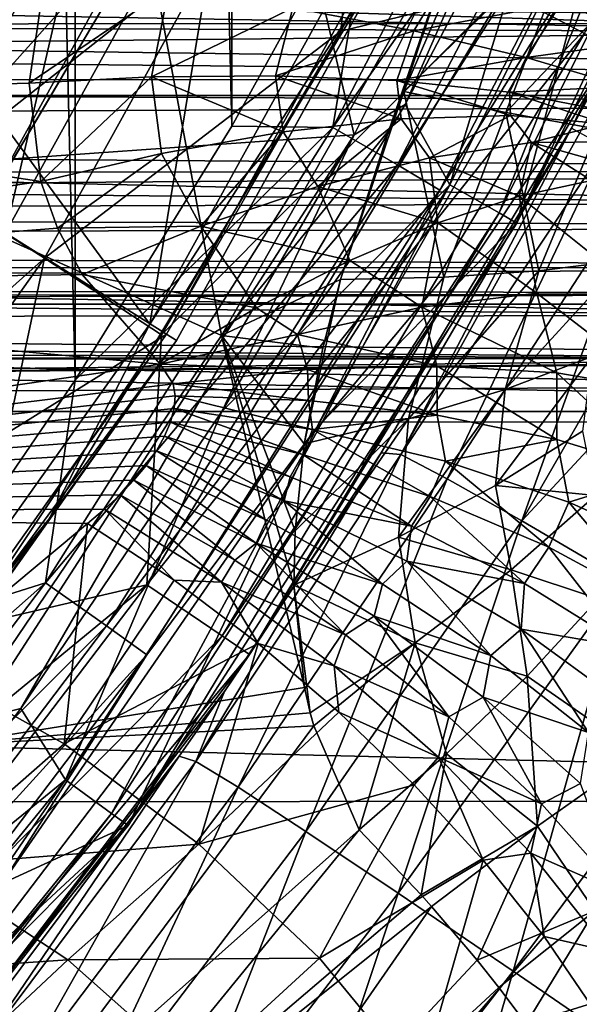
# Model space of a CAD drawing. Header units: metres. Extents: x -104 to 104, y -111 to 38.
# Tile 767 of 848: x 16.64 to 18.44, y -12.91 to -9.74. Entities that reach past the tile are written whole.
import ezdxf

# ---------------------------------------------------------------- set-up
doc = ezdxf.new("R2010")
doc.units = ezdxf.units.M
doc.layers.add('solid_509367_AD153', color=7, linetype='CONTINUOUS')

msp = doc.modelspace()

# ---------------------------------------------------------------- linework, layer by layer
at = {"layer": 'solid_509367_AD153'}
for points in [[(16.820383, -10.901937, 77.523155), (16.82049, 10.901774, 77.523148), (16.278095, 11.694547, 77.53437)], [(16.278183, -11.694468, 77.53437), (16.820383, -10.901937, 77.523155), (16.278095, 11.694547, 77.53437)], [(16.820383, -10.901937, 77.523155), (17.324184, -10.083966, 77.512398), (16.82049, 10.901774, 77.523148)], [(17.324184, -10.083966, 77.512398), (17.324318, 10.083668, 77.512398), (16.82049, 10.901774, 77.523148)], [(17.324184, -10.083966, 77.512398), (17.78813, -9.242737, 77.502213), (17.324318, 10.083668, 77.512398)], [(18.374773, -2.148744, 43.150002), (14.960517, -1.087624, 43.150002), (8.422169, -12.412375, 43.150002)], [(18.001108, -4.266874, 43.150002), (18.374773, -2.148744, 43.150002), (8.422169, -12.412375, 43.150002)], [(17.384155, -6.327376, 43.150002), (18.001108, -4.266874, 43.150002), (8.422169, -12.412375, 43.150002)], [(16.532301, -8.302277, 43.150002), (17.384155, -6.327376, 43.150002), (8.422169, -12.412375, 43.150002)], [(18.459244, -9.786471, 48.599636), (19.409138, -7.733307, 48.599636), (18.200348, -9.649214, 48.892818)], [(17.239799, -7.871336, 47.720978), (16.230072, -9.785368, 47.720978), (15.542117, -8.973283, 47.70343)], [(15.542125, -8.973269, 45.346569), (16.230072, -9.785368, 45.329025), (17.239799, -7.871337, 45.329025)], [(16.638578, -9.217835, 47.75087), (16.230072, -9.785368, 47.720978), (17.239799, -7.871336, 47.720978)], [(16.638578, -9.217835, 45.299129), (17.239799, -7.871337, 45.329025), (16.230072, -9.785368, 45.329025)], [(16.811716, -8.096095, 45.729004), (15.799532, -9.927504, 45.729004), (16.410309, -7.902788, 45.610001)], [(16.509226, -9.505154, 45.229038), (16.314352, -9.835874, 44.799999), (17.329294, -7.911892, 44.799999)], [(16.93166, -8.47649, 44.37059), (17.329294, -7.911892, 44.799999), (16.314352, -9.835874, 44.799999)], [(17.568893, -8.460732, 27.742117), (16.511122, -10.374625, 27.742117), (15.951343, -8.011065, 30.6)], [(17.060438, -10.721845, 49), (16.486439, -9.937782, 49), (17.512032, -7.992999, 49)], [(16.714903, -9.260119, 48.941422), (17.512032, -7.992999, 49), (16.486439, -9.937782, 49)], [(18.153643, -8.744412, 49), (17.060438, -10.721845, 49), (17.512032, -7.992999, 49)], [(15.42387, -9.69146, 47.389999), (15.800899, -9.928363, 47.270061), (16.813169, -8.096796, 47.270061)], [(16.075705, -10.101035, 46.055), (15.799532, -9.927504, 45.729004), (16.811716, -8.096095, 45.729004)], [(16.813169, -8.096796, 47.270061), (15.800899, -9.928363, 47.270061), (17.106419, -8.238017, 46.943386)], [(17.105581, -8.237614, 46.055), (16.075705, -10.101035, 46.055), (16.811716, -8.096095, 45.729004)], [(17.298603, -8.330567, 56.178459), (18.720779, -8.10465, 51.700001), (17.71731, -10.112158, 51.700001)], [(17.882292, -10.014609, 51.700001), (17.71731, -10.112158, 51.700001), (18.720779, -8.10465, 51.700001)], [(18.41704, -8.992773, 51.700001), (17.882292, -10.014609, 51.700001), (18.720779, -8.10465, 51.700001)], [(18.416603, -10.091022, 24), (19.362993, -8.128622, 24), (18.553755, -9.836576, 48.200001)], [(19.477434, -8.176663, 22.892866), (19.362993, -8.128622, 24), (18.416603, -10.091022, 24)], [(18.444174, -10.106129, 23.44018), (19.477434, -8.176663, 22.892866), (18.416603, -10.091022, 24)], [(15.800899, -9.928363, 47.270061), (16.076492, -10.10153, 46.943386), (17.106419, -8.238017, 46.943386)], [(17.105581, -8.237614, 46.055), (16.176666, -10.164473, 46.5), (16.075705, -10.101035, 46.055)], [(17.106419, -8.238017, 46.943386), (16.076492, -10.10153, 46.943386), (17.213011, -8.289349, 46.5)], [(17.105581, -8.237614, 46.055), (17.213011, -8.289349, 46.5), (16.176666, -10.164473, 46.5)], [(19.043352, -8.233079, 51.767715), (18.025093, -10.272726, 51.767715), (18.41704, -8.992773, 51.700001)], [(19.043352, -8.233079, 51.767715), (18.184372, -10.363503, 51.952751), (18.025093, -10.272726, 51.767715)], [(19.043352, -8.233079, 51.767715), (19.21163, -8.305831, 51.952751), (18.184372, -10.363503, 51.952751)], [(16.979088, -8.527051, 42.650002), (16.532301, -8.302277, 43.150002), (15.45692, -10.165154, 43.150002)], [(16.532301, -8.302279, 38.150002), (16.979086, -8.527053, 38.650002), (15.874339, -10.440564, 38.650002)], [(16.076492, -10.10153, 46.943386), (16.176666, -10.164473, 46.5), (17.213011, -8.289349, 46.5)], [(17.298603, -8.330567, 56.178459), (16.257105, -10.215015, 56.178459), (16.002094, -9.238864, 69.961678)], [(17.298603, -8.330567, 56.178459), (17.71731, -10.112158, 51.700001), (16.257105, -10.215015, 56.178459)], [(16.532204, -8.302785, 42.5), (16.29944, -10.241617, 43.25), (17.343651, -8.352262, 43.25)], [(18.184372, -10.363503, 51.952751), (19.21163, -8.305831, 51.952751), (18.241184, -10.395881, 52.204365)], [(19.21163, -8.305831, 51.952751), (19.271652, -8.331781, 52.204365), (18.241184, -10.395881, 52.204365)], [(18.478573, -9.508188, 76.758057), (18.241184, -10.395881, 52.204365), (19.271652, -8.331781, 52.204365)], [(15.380256, -9.649382, 53.245293), (16.324028, -10.257067, 51.388874), (17.369814, -8.364861, 51.388874)], [(16.29944, -10.241617, 48.5), (17.794672, -8.567037, 49), (17.343651, -8.352262, 48.5)], [(16.858673, -9.292343, 47.25), (16.29944, -10.241617, 48.5), (17.343651, -8.352262, 48.5)], [(16.858673, -9.292343, 45.650002), (17.343651, -8.352262, 43.25), (16.29944, -10.241617, 43.25)], [(18.209894, -8.769403, 49.432518), (17.369814, -8.364861, 51.388874), (16.324028, -10.257067, 51.388874)], [(17.568893, -8.460732, 27.742117), (17.049305, -9.464207, 17.182434), (16.511122, -10.374625, 27.742117)], [(15.831724, -10.386937, 44.37059), (16.93166, -8.47649, 44.37059), (16.314352, -9.835874, 44.799999)], [(16.062773, -9.684435, 44.103325), (16.93166, -8.47649, 44.37059), (15.831724, -10.386937, 44.37059)], [(17.658989, -8.504121, 46.900002), (16.595795, -10.427829, 46.900002), (16.858673, -9.292343, 47.25)], [(17.658989, -8.504121, 46), (16.858673, -9.292343, 45.650002), (16.595795, -10.427829, 46)], [(16.595795, -10.427829, 46), (16.595795, -10.427829, 46.900002), (17.658989, -8.504121, 46.900002)], [(17.658989, -8.504121, 46), (16.595795, -10.427829, 46), (17.658989, -8.504121, 46.900002)], [(16.979088, -8.527051, 42.650002), (15.45692, -10.165154, 43.150002), (15.87434, -10.440562, 42.650002)], [(15.87434, -10.440562, 42.650002), (15.874339, -10.440564, 38.650002), (16.979086, -8.527053, 38.650002)], [(16.979088, -8.527051, 42.650002), (15.87434, -10.440562, 42.650002), (16.979086, -8.527053, 38.650002)], [(18.445988, -8.548684, 77.431099), (17.78813, -9.242737, 77.502213), (17.649595, -10.08818, 77.449066)], [(18.445988, -8.548684, 77.431099), (17.649595, -10.08818, 77.449066), (18.662554, -8.650908, 77.265221)], [(16.29944, -10.241617, 48.5), (16.721502, -10.509393, 49), (17.794672, -8.567037, 49)], [(17.794672, -8.567037, 49), (16.721502, -10.509393, 49), (17.674652, -9.778506, 49)], [(17.794672, -8.567037, 49), (17.674652, -9.778506, 49), (18.197073, -8.768551, 49)], [(17.649595, -10.08818, 77.449066), (17.856812, -10.208806, 77.283607), (18.662554, -8.650908, 77.265221)], [(18.662554, -8.650908, 77.265221), (17.856812, -10.208806, 77.283607), (18.805079, -8.71961, 77.020607)], [(17.865242, -9.471552, 49.029289), (17.060438, -10.721845, 49), (18.153643, -8.744412, 49)], [(17.856812, -10.208806, 77.283607), (17.993181, -10.289879, 77.039276), (18.805079, -8.71961, 77.020607)], [(18.805079, -8.71961, 77.020607), (17.993181, -10.289879, 77.039276), (18.478573, -9.508188, 76.758057)], [(17.113533, -10.753122, 49.432518), (18.209894, -8.769403, 49.432518), (16.324028, -10.257067, 51.388874)], [(18.244627, -8.786131, 49.239994), (18.209894, -8.769403, 49.432518), (17.113533, -10.753122, 49.432518)], [(18.200348, -9.649214, 48.892818), (18.197073, -8.768551, 49), (17.674652, -9.778506, 49)], [(18.244627, -8.786131, 49.239994), (17.113533, -10.753122, 49.432518), (17.146175, -10.773635, 49.239994)], [(17.146175, -10.773635, 49.239994), (17.14616, -10.773657, 49.099998), (18.244617, -8.786152, 49.099998)], [(17.865242, -9.471552, 49.029289), (18.244617, -8.786152, 49.099998), (17.14616, -10.773657, 49.099998)], [(18.244627, -8.786131, 49.239994), (17.146175, -10.773635, 49.239994), (18.244617, -8.786152, 49.099998)], [(18.025093, -10.272726, 51.767715), (17.882292, -10.014609, 51.700001), (18.41704, -8.992773, 51.700001)], [(2.720819, -9.232246, 8.357064), (19.571838, -9.092582, 8.84309), (19.58131, -9.780705, 8.499382)], [(28.564024, -9.173207, -18.951962), (26.949268, -9.985374, -18.861515), (-28.472525, -9.21398, -18.948545)], [(-28.472525, -9.21398, -18.948545), (26.949268, -9.985374, -18.861515), (-26.949268, -9.985374, -18.861515)], [(2.768569, -9.483075, 8.246808), (2.720819, -9.232246, 8.357064), (19.58131, -9.780705, 8.499382)], [(17.649595, -10.08818, 77.449066), (17.78813, -9.242737, 77.502213), (17.324184, -10.083966, 77.512398)], [(16.714903, -9.260119, 48.941422), (16.486439, -9.937782, 49), (15.57418, -11.071708, 48.941422)], [(16.714903, -9.260119, 48.941422), (15.57418, -11.071708, 48.941422), (16.509232, -9.505145, 48.799999)], [(16.858673, -9.292343, 47.25), (15.684566, -11.160504, 47.25), (16.29944, -10.241617, 48.5)], [(16.595795, -10.427829, 46.900002), (15.684566, -11.160504, 47.25), (16.858673, -9.292343, 47.25)], [(15.684566, -11.160504, 45.650002), (16.858673, -9.292343, 45.650002), (16.29944, -10.241617, 43.25)], [(16.595795, -10.427829, 46), (16.858673, -9.292343, 45.650002), (15.684566, -11.160504, 45.650002)], [(18.079422, -9.371746, 16.599749), (18.165689, -9.301773, 16.57284), (17.877018, -9.972301, 16.548923)], [(18.439911, -9.424841, 16.372616), (17.877018, -9.972301, 16.548923), (18.165689, -9.301773, 16.57284)], [(15.439365, -9.368426, 11.812718), (14.946345, -9.993748, 11.674415), (16.724178, -9.589858, 11.818213)], [(17.049305, -9.464207, 17.182434), (18.079422, -9.371746, 16.599749), (17.290812, -10.75756, 16.624222)], [(17.290812, -10.75756, 16.624222), (18.079422, -9.371746, 16.599749), (17.829527, -10.098557, 16.539631)], [(18.079422, -9.371746, 16.599749), (17.877018, -9.972301, 16.548923), (17.829527, -10.098557, 16.539631)], [(18.205959, -10.040765, 16.333317), (17.877018, -9.972301, 16.548923), (18.439911, -9.424841, 16.372616)], [(18.205959, -10.040765, 16.333317), (18.439911, -9.424841, 16.372616), (18.685308, -9.534227, 16.131277)], [(21.739904, -9.752552, -15.24825), (21.72493, -9.458522, -15.49999), (4.025597, -9.567732, -15.414058)], [(16.494987, -10.40026, 17.200453), (17.049305, -9.464207, 17.182434), (17.290812, -10.75756, 16.624222)], [(16.511122, -10.374625, 27.742117), (17.049305, -9.464207, 17.182434), (16.494987, -10.40026, 17.200453)], [(17.865242, -9.471552, 49.029289), (16.73646, -11.347601, 49.029289), (17.060438, -10.721845, 49)], [(17.865242, -9.471552, 49.029289), (17.14616, -10.773657, 49.099998), (16.73646, -11.347601, 49.029289)], [(18.38389, -9.688537, 12.462782), (18.683758, -9.806565, 12.792025), (18.607933, -9.456112, 12.562845)], [(2.827558, -9.720913, 8.109511), (2.768569, -9.483075, 8.246808), (19.58131, -9.780705, 8.499382)], [(18.478573, -9.508188, 76.758057), (17.596325, -11.055585, 76.77655), (18.241184, -10.395881, 52.204365)], [(17.993181, -10.289879, 77.039276), (17.596325, -11.055585, 76.77655), (18.478573, -9.508188, 76.758057)], [(18.501818, -10.09409, 16.06354), (18.205959, -10.040765, 16.333317), (18.685308, -9.534227, 16.131277)], [(21.739904, -9.752552, -15.24825), (4.025597, -9.567732, -15.414058), (3.993805, -9.759717, -15.241243)], [(17.520622, -9.703197, 11.96702), (17.910028, -9.777704, 12.157413), (18.037733, -9.563979, 12.20306)], [(17.910028, -9.777704, 12.157413), (18.38389, -9.688537, 12.462782), (18.037733, -9.563979, 12.20306)], [(14.946345, -9.993748, 11.674415), (16.671864, -9.945779, 11.743053), (16.724178, -9.589858, 11.818213)], [(17.121342, -9.640554, 11.855939), (16.724178, -9.589858, 11.818213), (16.671864, -9.945779, 11.743053)], [(17.066137, -9.925756, 11.795742), (17.121342, -9.640554, 11.855939), (16.671864, -9.945779, 11.743053)], [(17.050394, -11.560453, 48.892818), (18.200348, -9.649214, 48.892818), (17.097807, -10.756305, 49)], [(18.459244, -9.786471, 48.599636), (18.200348, -9.649214, 48.892818), (17.050394, -11.560453, 48.892818)], [(17.066137, -9.925756, 11.795742), (17.520622, -9.703197, 11.96702), (17.121342, -9.640554, 11.855939)], [(18.200348, -9.649214, 48.892818), (17.674652, -9.778506, 49), (17.097807, -10.756305, 49)], [(17.910028, -9.777704, 12.157413), (18.271461, -9.862796, 12.428289), (18.38389, -9.688537, 12.462782)], [(18.271461, -9.862796, 12.428289), (18.683758, -9.806565, 12.792025), (18.38389, -9.688537, 12.462782)], [(2.900911, -9.954531, 7.936796), (2.827558, -9.720913, 8.109511), (19.58131, -9.780705, 8.499382)], [(17.066137, -9.925756, 11.795742), (17.464668, -9.921831, 11.921367), (17.520622, -9.703197, 11.96702)], [(17.464668, -9.921831, 11.921367), (17.910028, -9.777704, 12.157413), (17.520622, -9.703197, 11.96702)], [(21.749178, -9.93355, -15.055552), (3.993805, -9.759717, -15.241243), (3.964551, -9.935642, -15.053116)], [(21.749178, -9.93355, -15.055552), (21.739904, -9.752552, -15.24825), (3.993805, -9.759717, -15.241243)], [(2.900911, -9.954531, 7.936796), (19.58131, -9.780705, 8.499382), (19.595739, -10.331715, 7.962801)], [(16.721502, -10.509393, 49), (17.097807, -10.756305, 49), (17.674652, -9.778506, 49)], [(17.292931, -11.724898, 48.599636), (18.459244, -9.786471, 48.599636), (17.050394, -11.560453, 48.892818)], [(17.292931, -11.724898, 48.599636), (18.553755, -9.836576, 48.200001), (18.459244, -9.786471, 48.599636)], [(17.464668, -9.921831, 11.921367), (17.854929, -9.937434, 12.126938), (17.910028, -9.777704, 12.157413)], [(17.854929, -9.937434, 12.126938), (18.271461, -9.862796, 12.428289), (17.910028, -9.777704, 12.157413)], [(18.271461, -9.862796, 12.428289), (18.585968, -9.956202, 12.775241), (18.683758, -9.806565, 12.792025)], [(17.292931, -11.724898, 48.599636), (17.38147, -11.784926, 48.200001), (18.553755, -9.836576, 48.200001)], [(18.416603, -10.091022, 24), (18.553755, -9.836576, 48.200001), (17.38147, -11.784926, 48.200001)], [(17.854929, -9.937434, 12.126938), (18.217981, -9.974952, 12.413742), (18.271461, -9.862796, 12.428289)], [(18.217981, -9.974952, 12.413742), (18.585968, -9.956202, 12.775241), (18.271461, -9.862796, 12.428289)], [(21.753204, -10.011206, -14.961402), (3.964551, -9.935642, -15.053116), (3.937857, -10.094446, -14.851059)], [(21.753204, -10.011206, -14.961402), (21.749178, -9.93355, -15.055552), (3.964551, -9.935642, -15.053116)], [(14.946345, -9.993748, 11.674415), (16.709524, -10.262808, 11.655541), (16.671864, -9.945779, 11.743053)], [(17.060438, -10.721845, 49), (15.752992, -12.564211, 49), (16.486439, -9.937782, 49)], [(17.066137, -9.925756, 11.795742), (16.671864, -9.945779, 11.743053), (16.709524, -10.262808, 11.655541)], [(17.097969, -10.17229, 11.734236), (17.066137, -9.925756, 11.795742), (16.709524, -10.262808, 11.655541)], [(17.488846, -10.102992, 11.885195), (17.464668, -9.921831, 11.921367), (17.066137, -9.925756, 11.795742)], [(17.097969, -10.17229, 11.734236), (17.488846, -10.102992, 11.885195), (17.066137, -9.925756, 11.795742)], [(17.869099, -10.060503, 12.113699), (17.854929, -9.937434, 12.126938), (17.464668, -9.921831, 11.921367)], [(17.488846, -10.102992, 11.885195), (17.869099, -10.060503, 12.113699), (17.464668, -9.921831, 11.921367)], [(18.220791, -10.05026, 12.419114), (18.217981, -9.974952, 12.413742), (17.854929, -9.937434, 12.126938)], [(17.869099, -10.060503, 12.113699), (18.220791, -10.05026, 12.419114), (17.854929, -9.937434, 12.126938)], [(2.989552, -10.177499, 7.726345), (2.900911, -9.954531, 7.936796), (19.595739, -10.331715, 7.962801)], [(17.877018, -9.972301, 16.548923), (17.673323, -10.577372, 16.489935), (17.829527, -10.098557, 16.539631)], [(18.006374, -10.57008, 16.304733), (17.673323, -10.577372, 16.489935), (17.877018, -9.972301, 16.548923)], [(18.006374, -10.57008, 16.304733), (17.877018, -9.972301, 16.548923), (18.205959, -10.040765, 16.333317)], [(18.217981, -9.974952, 12.413742), (18.533798, -10.035533, 12.776886), (18.585968, -9.956202, 12.775241)], [(18.525131, -10.076382, 12.795105), (18.533798, -10.035533, 12.776886), (18.217981, -9.974952, 12.413742)], [(18.220791, -10.05026, 12.419114), (18.525131, -10.076382, 12.795105), (18.217981, -9.974952, 12.413742)], [(25.094109, -11.032523, -18.714348), (-26.949268, -9.985374, -18.861515), (26.949268, -9.985374, -18.861515)], [(25.094109, -11.032523, -18.714348), (-25.058313, -11.055702, -18.71109), (-26.949268, -9.985374, -18.861515)], [(21.764542, -10.230648, -14.644052), (21.753204, -10.011206, -14.961402), (3.937857, -10.094446, -14.851059)], [(14.946345, -9.993748, 11.674415), (14.361893, -10.599932, 11.45), (16.709524, -10.262808, 11.655541)], [(17.882292, -10.014609, 51.700001), (17.292061, -11.002117, 51.700001), (17.71731, -10.112158, 51.700001)], [(18.025093, -10.272726, 51.767715), (17.292061, -11.002117, 51.700001), (17.882292, -10.014609, 51.700001)], [(18.312166, -10.549445, 16.066513), (18.006374, -10.57008, 16.304733), (18.205959, -10.040765, 16.333317)], [(18.312166, -10.549445, 16.066513), (18.205959, -10.040765, 16.333317), (18.501818, -10.09409, 16.06354)], [(17.601002, -10.278308, 11.854969), (17.869099, -10.060503, 12.113699), (17.488846, -10.102992, 11.885195)], [(17.601002, -10.278308, 11.854969), (17.96051, -10.186602, 12.112555), (17.869099, -10.060503, 12.113699)], [(17.96051, -10.186602, 12.112555), (18.220791, -10.05026, 12.419114), (17.869099, -10.060503, 12.113699)], [(17.96051, -10.186602, 12.112555), (18.28791, -10.136887, 12.437626), (18.220791, -10.05026, 12.419114)], [(18.28791, -10.136887, 12.437626), (18.525131, -10.076382, 12.795105), (18.220791, -10.05026, 12.419114)], [(18.28791, -10.136887, 12.437626), (18.567862, -10.13427, 12.82164), (18.525131, -10.076382, 12.795105)], [(21.764542, -10.230648, -14.644052), (3.937857, -10.094446, -14.851059), (3.914363, -10.235183, -14.636473)], [(17.649595, -10.08818, 77.449066), (16.820383, -10.901937, 77.523155), (16.724808, -11.5542, 77.468933)], [(17.649595, -10.08818, 77.449066), (16.724808, -11.5542, 77.468933), (17.856812, -10.208806, 77.283607)], [(17.649595, -10.08818, 77.449066), (17.324184, -10.083966, 77.512398), (16.820383, -10.901937, 77.523155)], [(17.224577, -10.405562, 11.669299), (17.488846, -10.102992, 11.885195), (17.097969, -10.17229, 11.734236)], [(17.224577, -10.405562, 11.669299), (17.601002, -10.278308, 11.854969), (17.488846, -10.102992, 11.885195)], [(17.290812, -10.75756, 16.624222), (17.829527, -10.098557, 16.539631), (17.673323, -10.577372, 16.489935)], [(17.804214, -11.135974, 23.980343), (18.416603, -10.091022, 24), (17.38147, -11.784926, 48.200001)], [(17.867683, -11.140909, 23.235201), (18.416603, -10.091022, 24), (17.804214, -11.135974, 23.980343)], [(17.867683, -11.140909, 23.235201), (18.444174, -10.106129, 23.44018), (18.416603, -10.091022, 24)], [(17.867683, -11.140909, 23.235201), (18.52545, -10.150662, 22.892866), (18.444174, -10.106129, 23.44018)], [(18.584074, -10.515565, 15.773214), (18.312166, -10.549445, 16.066513), (18.501818, -10.09409, 16.06354)], [(16.257105, -10.215015, 56.178459), (17.71731, -10.112158, 51.700001), (16.50049, -11.995064, 51.700001)], [(16.644804, -11.958548, 51.700001), (16.50049, -11.995064, 51.700001), (17.71731, -10.112158, 51.700001)], [(17.292061, -11.002117, 51.700001), (16.644804, -11.958548, 51.700001), (17.71731, -10.112158, 51.700001)], [(17.96051, -10.186602, 12.112555), (18.248852, -10.309394, 12.228446), (18.28791, -10.136887, 12.437626)], [(18.28791, -10.136887, 12.437626), (18.248852, -10.309394, 12.228446), (18.481621, -10.259517, 12.524495)], [(18.28791, -10.136887, 12.437626), (18.680367, -10.24732, 12.848018), (18.567862, -10.13427, 12.82164)], [(18.28791, -10.136887, 12.437626), (18.481621, -10.259517, 12.524495), (18.680367, -10.24732, 12.848018)], [(18.016958, -11.219081, 22.503115), (18.52545, -10.150662, 22.892866), (17.867683, -11.140909, 23.235201)], [(18.016958, -11.219081, 22.503115), (18.662668, -10.225848, 22.348608), (18.52545, -10.150662, 22.892866)], [(3.095188, -10.38432, 7.47407), (2.989552, -10.177499, 7.726345), (19.595739, -10.331715, 7.962801)], [(17.097969, -10.17229, 11.734236), (16.709524, -10.262808, 11.655541), (16.762831, -10.412502, 11.607537)], [(17.224577, -10.405562, 11.669299), (17.097969, -10.17229, 11.734236), (16.762831, -10.412502, 11.607537)], [(17.601002, -10.278308, 11.854969), (17.987431, -10.3958, 11.966705), (17.96051, -10.186602, 12.112555)], [(17.96051, -10.186602, 12.112555), (17.987431, -10.3958, 11.966705), (18.248852, -10.309394, 12.228446)], [(21.764542, -10.230648, -14.644052), (3.914363, -10.235183, -14.636473), (3.894193, -10.356903, -14.410979)], [(21.773577, -10.407473, -14.301332), (21.764542, -10.230648, -14.644052), (3.894193, -10.356903, -14.410979)], [(16.724808, -11.5542, 77.468933), (16.921167, -11.692351, 77.30394), (17.856812, -10.208806, 77.283607)], [(17.856812, -10.208806, 77.283607), (16.921167, -11.692351, 77.30394), (17.993181, -10.289879, 77.039276)], [(18.25736, -11.354838, 21.804459), (18.662668, -10.225848, 22.348608), (18.016958, -11.219081, 22.503115)], [(18.25736, -11.354838, 21.804459), (18.84914, -10.328021, 21.834625), (18.662668, -10.225848, 22.348608)], [(14.361893, -10.599932, 11.45), (16.762831, -10.412502, 11.607537), (16.709524, -10.262808, 11.655541)], [(15.050256, -12.002179, 48.5), (16.721502, -10.509393, 49), (16.29944, -10.241617, 48.5)], [(17.113533, -10.753122, 49.432518), (16.324028, -10.257067, 51.388874), (15.072959, -12.020284, 51.388874)], [(18.634382, -10.618074, 12.297773), (18.481621, -10.259517, 12.524495), (18.248852, -10.309394, 12.228446)], [(18.025093, -10.272726, 51.767715), (16.789198, -12.188342, 51.767715), (17.292061, -11.002117, 51.700001)], [(18.025093, -10.272726, 51.767715), (16.937557, -12.296045, 51.952751), (16.789198, -12.188342, 51.767715)], [(16.921167, -11.692351, 77.30394), (17.050394, -11.785201, 77.059921), (17.993181, -10.289879, 77.039276)], [(18.025093, -10.272726, 51.767715), (18.184372, -10.363503, 51.952751), (16.937557, -12.296045, 51.952751)], [(17.993181, -10.289879, 77.039276), (17.050394, -11.785201, 77.059921), (17.596325, -11.055585, 76.77655)], [(17.224577, -10.405562, 11.669299), (17.703396, -10.516739, 11.745317), (17.601002, -10.278308, 11.854969)], [(17.601002, -10.278308, 11.854969), (17.703396, -10.516739, 11.745317), (17.987431, -10.3958, 11.966705)], [(18.305368, -10.621366, 11.990273), (18.248852, -10.309394, 12.228446), (17.987431, -10.3958, 11.966705)], [(18.305368, -10.621366, 11.990273), (18.634382, -10.618074, 12.297773), (18.248852, -10.309394, 12.228446)], [(18.25736, -11.354838, 21.804459), (19.088701, -10.459284, 21.339846), (18.84914, -10.328021, 21.834625)], [(3.095188, -10.38432, 7.47407), (19.595739, -10.331715, 7.962801), (19.613758, -10.693441, 7.284151)], [(21.773577, -10.407473, -14.301332), (3.894193, -10.356903, -14.410979), (3.877223, -10.458802, -14.176269)], [(3.216334, -10.563604, 7.182589), (3.095188, -10.38432, 7.47407), (19.613758, -10.693441, 7.284151)], [(16.937557, -12.296045, 51.952751), (18.184372, -10.363503, 51.952751), (16.990475, -12.334461, 52.204365)], [(18.184372, -10.363503, 51.952751), (18.241184, -10.395881, 52.204365), (16.990475, -12.334461, 52.204365)], [(21.780291, -10.538837, -13.938871), (21.773577, -10.407473, -14.301332), (3.877223, -10.458802, -14.176269)], [(14.361893, -10.599932, 11.45), (16.842455, -10.561969, 11.555329), (16.762831, -10.412502, 11.607537)], [(16.494987, -10.40026, 17.200453), (17.290812, -10.75756, 16.624222), (16.39662, -12.076858, 16.651983)], [(17.224577, -10.405562, 11.669299), (16.762831, -10.412502, 11.607537), (16.842455, -10.561969, 11.555329)], [(17.224577, -10.405562, 11.669299), (16.842455, -10.561969, 11.555329), (17.403309, -10.669419, 11.569394)], [(17.596325, -11.055585, 76.77655), (16.990475, -12.334461, 52.204365), (18.241184, -10.395881, 52.204365)], [(17.224577, -10.405562, 11.669299), (17.403309, -10.669419, 11.569394), (17.703396, -10.516739, 11.745317)], [(17.935081, -10.667291, 11.738092), (17.987431, -10.3958, 11.966705), (17.703396, -10.516739, 11.745317)], [(17.935081, -10.667291, 11.738092), (18.305368, -10.621366, 11.990273), (17.987431, -10.3958, 11.966705)], [(21.780291, -10.538837, -13.938871), (3.877223, -10.458802, -14.176269), (3.863715, -10.540281, -13.933897)], [(18.583466, -11.545117, 21.155005), (19.088701, -10.459284, 21.339846), (18.25736, -11.354838, 21.804459)], [(15.050256, -12.002179, 48.5), (15.441203, -12.312829, 49), (16.721502, -10.509393, 49)], [(16.721502, -10.509393, 49), (15.441203, -12.312829, 49), (16.469902, -11.695115, 49)], [(16.721502, -10.509393, 49), (16.469902, -11.695115, 49), (17.097807, -10.756305, 49)], [(17.535538, -10.754362, 11.549415), (17.703396, -10.516739, 11.745317), (17.403309, -10.669419, 11.569394)], [(17.535538, -10.754362, 11.549415), (17.935081, -10.667291, 11.738092), (17.703396, -10.516739, 11.745317)], [(18.203476, -10.931342, 16.039612), (18.312166, -10.549445, 16.066513), (18.584074, -10.515565, 15.773214)], [(18.483614, -10.825445, 15.770855), (18.203476, -10.931342, 16.039612), (18.584074, -10.515565, 15.773214)], [(21.780291, -10.538837, -13.938871), (3.863715, -10.540281, -13.933897), (3.853759, -10.600803, -13.685574)], [(21.784533, -10.622641, -13.562516), (21.780291, -10.538837, -13.938871), (3.853759, -10.600803, -13.685574)], [(17.892099, -11.025626, 16.250254), (18.006374, -10.57008, 16.304733), (18.312166, -10.549445, 16.066513)], [(18.203476, -10.931342, 16.039612), (17.892099, -11.025626, 16.250254), (18.312166, -10.549445, 16.066513)], [(3.352554, -10.705909, 6.854543), (3.216334, -10.563604, 7.182589), (19.613758, -10.693441, 7.284151)], [(14.361893, -10.599932, 11.45), (17.094093, -10.850314, 11.442997), (16.842455, -10.561969, 11.555329)], [(17.403309, -10.669419, 11.569394), (16.842455, -10.561969, 11.555329), (17.094093, -10.850314, 11.442997)], [(17.290812, -10.75756, 16.624222), (17.673323, -10.577372, 16.489935), (17.616501, -10.798407, 16.458782)], [(18.006374, -10.57008, 16.304733), (17.556665, -11.106637, 16.406382), (17.673323, -10.577372, 16.489935)], [(17.892099, -11.025626, 16.250254), (17.556665, -11.106637, 16.406382), (18.006374, -10.57008, 16.304733)], [(17.673323, -10.577372, 16.489935), (17.556665, -11.106637, 16.406382), (17.616501, -10.798407, 16.458782)], [(21.784533, -10.622641, -13.562516), (3.853759, -10.600803, -13.685574), (3.847265, -10.63995, -13.433172)], [(14.361893, -10.599932, 11.45), (13.793489, -11.329702, 11.053152), (17.094093, -10.850314, 11.442997)], [(21.784533, -10.622641, -13.562516), (3.844235, -10.65748, -13.178531), (21.786354, -10.65748, -13.178531)], [(21.784533, -10.622641, -13.562516), (3.847265, -10.63995, -13.433172), (3.844235, -10.65748, -13.178531)], [(18.369825, -10.878596, 11.860863), (18.305368, -10.621366, 11.990273), (17.935081, -10.667291, 11.738092)], [(18.71504, -10.936765, 12.131093), (18.634382, -10.618074, 12.297773), (18.305368, -10.621366, 11.990273)], [(18.369825, -10.878596, 11.860863), (18.71504, -10.936765, 12.131093), (18.305368, -10.621366, 11.990273)], [(21.893227, -11.002572), (3.844235, -10.65748, -13.178531), (3.499143, -11.002572)], [(21.841686, -10.836474, -6.343018), (21.786354, -10.65748, -13.178531), (3.844235, -10.65748, -13.178531)], [(21.893227, -11.002572), (21.841686, -10.836474, -6.343018), (3.844235, -10.65748, -13.178531)], [(17.535538, -10.754362, 11.549415), (17.403309, -10.669419, 11.569394), (17.094093, -10.850314, 11.442997)], [(17.98328, -10.855088, 11.647296), (17.935081, -10.667291, 11.738092), (17.535538, -10.754362, 11.549415)], [(17.98328, -10.855088, 11.647296), (18.369825, -10.878596, 11.860863), (17.935081, -10.667291, 11.738092)], [(3.352554, -10.705909, 6.854543), (19.613758, -10.693441, 7.284151), (19.633661, -10.831638, 6.527682)], [(3.449876, -10.775572, 6.617815), (3.352554, -10.705909, 6.854543), (19.633661, -10.831638, 6.527682)], [(16.73646, -11.347601, 49.029289), (15.752992, -12.564211, 49), (17.060438, -10.721845, 49)], [(15.801956, -12.60162, 49.432518), (17.113533, -10.753122, 49.432518), (15.072959, -12.020284, 51.388874)], [(17.146175, -10.773635, 49.239994), (17.113533, -10.753122, 49.432518), (15.801956, -12.60162, 49.432518)], [(17.146175, -10.773635, 49.239994), (15.801956, -12.60162, 49.432518), (15.832096, -12.625658, 49.239994)], [(15.832096, -12.625658, 49.239994), (15.832081, -12.625676, 49.099998), (17.14616, -10.773657, 49.099998)], [(16.73646, -11.347601, 49.029289), (17.14616, -10.773657, 49.099998), (15.832081, -12.625676, 49.099998)], [(17.146175, -10.773635, 49.239994), (15.832096, -12.625658, 49.239994), (17.14616, -10.773657, 49.099998)], [(16.39662, -12.076858, 16.651983), (17.290812, -10.75756, 16.624222), (17.557974, -11.89061, 16.217834)], [(17.050394, -11.560453, 48.892818), (17.097807, -10.756305, 49), (16.469902, -11.695115, 49)], [(17.567499, -10.866976, 11.497075), (17.535538, -10.754362, 11.549415), (17.094093, -10.850314, 11.442997)], [(17.290812, -10.75756, 16.624222), (17.523981, -11.561173, 16.307568), (17.557974, -11.89061, 16.217834)], [(17.290812, -10.75756, 16.624222), (17.527409, -11.386915, 16.348629), (17.523981, -11.561173, 16.307568)], [(17.290812, -10.75756, 16.624222), (17.556665, -11.106637, 16.406382), (17.527409, -11.386915, 16.348629)], [(17.290812, -10.75756, 16.624222), (17.616501, -10.798407, 16.458782), (17.556665, -11.106637, 16.406382)], [(17.567499, -10.866976, 11.497075), (17.98328, -10.855088, 11.647296), (17.535538, -10.754362, 11.549415)], [(3.552437, -10.821981, 6.36869), (3.449876, -10.775572, 6.617815), (19.633661, -10.831638, 6.527682)], [(20.796463, -10.828452, 6.649361), (21.837025, -10.821421, 6.917885), (3.499143, -11.002572)], [(21.864138, -10.908901, 3.577162), (3.499143, -11.002572), (21.837025, -10.821421, 6.917885)], [(20.751848, -10.828656, 6.641597), (20.796463, -10.828452, 6.649361), (3.499143, -11.002572)], [(19.633661, -10.831638, 6.527682), (20.751848, -10.828656, 6.641597), (3.499143, -11.002572)], [(3.659123, -10.842592, 6.109375), (19.633661, -10.831638, 6.527682), (3.499143, -11.002572)], [(3.552437, -10.821981, 6.36869), (19.633661, -10.831638, 6.527682), (3.659123, -10.842592, 6.109375)], [(18.17285, -11.240902, 15.988832), (18.203476, -10.931342, 16.039612), (18.483614, -10.825445, 15.770855)], [(18.452663, -11.065362, 15.738793), (18.17285, -11.240902, 15.988832), (18.483614, -10.825445, 15.770855)], [(13.793489, -11.329702, 11.053152), (17.135468, -10.913826, 11.41493), (17.094093, -10.850314, 11.442997)], [(17.567499, -10.866976, 11.497075), (17.094093, -10.850314, 11.442997), (17.135468, -10.913826, 11.41493)], [(17.570713, -10.967171, 11.447581), (17.567499, -10.866976, 11.497075), (17.135468, -10.913826, 11.41493)], [(17.984303, -11.014555, 11.563986), (17.98328, -10.855088, 11.647296), (17.567499, -10.866976, 11.497075)], [(17.570713, -10.967171, 11.447581), (17.984303, -11.014555, 11.563986), (17.567499, -10.866976, 11.497075)], [(18.370111, -11.092692, 11.742588), (18.369825, -10.878596, 11.860863), (17.98328, -10.855088, 11.647296)], [(17.984303, -11.014555, 11.563986), (18.370111, -11.092692, 11.742588), (17.98328, -10.855088, 11.647296)], [(18.716604, -11.199247, 11.978046), (18.71504, -10.936765, 12.131093), (18.369825, -10.878596, 11.860863)], [(18.370111, -11.092692, 11.742588), (18.716604, -11.199247, 11.978046), (18.369825, -10.878596, 11.860863)], [(21.864138, -10.908901, 3.577162), (21.893227, -11.002572), (3.499143, -11.002572)], [(13.793489, -11.329702, 11.053152), (17.141703, -10.951873, 11.396894), (17.135468, -10.913826, 11.41493)], [(16.724808, -11.5542, 77.468933), (16.820383, -10.901937, 77.523155), (16.278183, -11.694468, 77.53437)], [(17.570713, -10.967171, 11.447581), (17.135468, -10.913826, 11.41493), (17.141703, -10.951873, 11.396894)], [(17.860668, -11.406943, 16.177542), (17.892099, -11.025626, 16.250254), (18.203476, -10.931342, 16.039612)], [(18.17285, -11.240902, 15.988832), (17.860668, -11.406943, 16.177542), (18.203476, -10.931342, 16.039612)], [(13.793489, -11.329702, 11.053152), (17.138836, -10.992997, 11.376584), (17.141703, -10.951873, 11.396894)], [(17.583874, -11.060545, 11.405786), (17.141703, -10.951873, 11.396894), (17.138836, -10.992997, 11.376584)], [(17.583874, -11.060545, 11.405786), (17.570713, -10.967171, 11.447581), (17.141703, -10.951873, 11.396894)], [(13.793489, -11.329702, 11.053152), (17.127337, -11.036849, 11.354074), (17.138836, -10.992997, 11.376584)], [(17.55282, -11.140589, 11.360994), (17.138836, -10.992997, 11.376584), (17.127337, -11.036849, 11.354074)], [(17.55282, -11.140589, 11.360994), (17.583874, -11.060545, 11.405786), (17.138836, -10.992997, 11.376584)], [(17.583874, -11.060545, 11.405786), (17.984303, -11.014555, 11.563986), (17.570713, -10.967171, 11.447581)], [(16.789198, -12.188342, 51.767715), (16.644804, -11.958548, 51.700001), (17.292061, -11.002117, 51.700001)], [(17.892099, -11.025626, 16.250254), (17.523981, -11.561173, 16.307568), (17.527409, -11.386915, 16.348629)], [(17.860668, -11.406943, 16.177542), (17.523981, -11.561173, 16.307568), (17.892099, -11.025626, 16.250254)], [(17.892099, -11.025626, 16.250254), (17.527409, -11.386915, 16.348629), (17.556665, -11.106637, 16.406382)], [(17.583874, -11.060545, 11.405786), (18.011639, -11.161897, 11.506988), (17.984303, -11.014555, 11.563986)], [(18.011639, -11.161897, 11.506988), (18.370111, -11.092692, 11.742588), (17.984303, -11.014555, 11.563986)], [(25.094109, -11.032523, -18.714348), (23.361099, -12.251244, -18.543068), (-25.058313, -11.055702, -18.71109)], [(23.361099, -12.251244, -18.543068), (-23.297436, -12.301003, -18.536074), (-25.058313, -11.055702, -18.71109)], [(13.793489, -11.329702, 11.053152), (17.107952, -11.082308, 11.329862), (17.127337, -11.036849, 11.354074)], [(17.596325, -11.055585, 76.77655), (16.585012, -12.521449, 76.796646), (16.990475, -12.334461, 52.204365)], [(17.050394, -11.785201, 77.059921), (16.585012, -12.521449, 76.796646), (17.596325, -11.055585, 76.77655)], [(17.5119, -11.212364, 11.318569), (17.127337, -11.036849, 11.354074), (17.107952, -11.082308, 11.329862)], [(17.5119, -11.212364, 11.318569), (17.55282, -11.140589, 11.360994), (17.127337, -11.036849, 11.354074)], [(13.793489, -11.329702, 11.053152), (17.081299, -11.128966, 11.304111), (17.107952, -11.082308, 11.329862)], [(17.492163, -11.290548, 11.278271), (17.107952, -11.082308, 11.329862), (17.081299, -11.128966, 11.304111)], [(17.492163, -11.290548, 11.278271), (17.5119, -11.212364, 11.318569), (17.107952, -11.082308, 11.329862)], [(17.55282, -11.140589, 11.360994), (17.962589, -11.275899, 11.436073), (17.583874, -11.060545, 11.405786)], [(17.962589, -11.275899, 11.436073), (18.011639, -11.161897, 11.506988), (17.583874, -11.060545, 11.405786)], [(18.494305, -11.272421, 15.673365), (18.17285, -11.240902, 15.988832), (18.452663, -11.065362, 15.738793)], [(18.011639, -11.161897, 11.506988), (18.408154, -11.293961, 11.676788), (18.370111, -11.092692, 11.742588)], [(18.408154, -11.293961, 11.676788), (18.716604, -11.199247, 11.978046), (18.370111, -11.092692, 11.742588)], [(13.793489, -11.329702, 11.053152), (17.048054, -11.176226, 11.277108), (17.081299, -11.128966, 11.304111)], [(17.435326, -11.352179, 11.237548), (17.081299, -11.128966, 11.304111), (17.048054, -11.176226, 11.277108)], [(17.435326, -11.352179, 11.237548), (17.492163, -11.290548, 11.278271), (17.081299, -11.128966, 11.304111)], [(17.208525, -12.128806, 23.231178), (17.804214, -11.135974, 23.980343), (17.300486, -11.903495, 23.965187)], [(17.867683, -11.140909, 23.235201), (17.804214, -11.135974, 23.980343), (17.208525, -12.128806, 23.231178)], [(17.867683, -11.140909, 23.235201), (17.208525, -12.128806, 23.231178), (17.344013, -12.212045, 22.518812)], [(17.300486, -11.903495, 23.965187), (17.804214, -11.135974, 23.980343), (17.38147, -11.784926, 48.200001)], [(18.016958, -11.219081, 22.503115), (17.867683, -11.140909, 23.235201), (17.344013, -12.212045, 22.518812)], [(17.5119, -11.212364, 11.318569), (17.901705, -11.371955, 11.371498), (17.55282, -11.140589, 11.360994)], [(17.901705, -11.371955, 11.371498), (17.962589, -11.275899, 11.436073), (17.55282, -11.140589, 11.360994)], [(13.793489, -11.329702, 11.053152), (17.009012, -11.223382, 11.24924), (17.048054, -11.176226, 11.277108)], [(17.402866, -11.426373, 11.196356), (17.048054, -11.176226, 11.277108), (17.009012, -11.223382, 11.24924)], [(17.402866, -11.426373, 11.196356), (17.435326, -11.352179, 11.237548), (17.048054, -11.176226, 11.277108)], [(17.962589, -11.275899, 11.436073), (18.34404, -11.438681, 11.576976), (18.011639, -11.161897, 11.506988)], [(18.34404, -11.438681, 11.576976), (18.408154, -11.293961, 11.676788), (18.011639, -11.161897, 11.506988)], [(17.492163, -11.290548, 11.278271), (17.901705, -11.371955, 11.371498), (17.5119, -11.212364, 11.318569)], [(18.408154, -11.293961, 11.676788), (18.760506, -11.452435, 11.909661), (18.716604, -11.199247, 11.978046)], [(13.793489, -11.329702, 11.053152), (16.964466, -11.270348, 11.220554), (17.009012, -11.223382, 11.24924)], [(17.333775, -11.480587, 11.156572), (17.009012, -11.223382, 11.24924), (16.964466, -11.270348, 11.220554)], [(17.333775, -11.480587, 11.156572), (17.402866, -11.426373, 11.196356), (17.009012, -11.223382, 11.24924)], [(18.016958, -11.219081, 22.503115), (17.344013, -12.212045, 22.518812), (17.562622, -12.354462, 21.837137)], [(18.25736, -11.354838, 21.804459), (18.016958, -11.219081, 22.503115), (17.562622, -12.354462, 21.837137)], [(18.222847, -11.512391, 15.911607), (17.860668, -11.406943, 16.177542), (18.17285, -11.240902, 15.988832)], [(18.494305, -11.272421, 15.673365), (18.222847, -11.512391, 15.911607), (18.17285, -11.240902, 15.988832)], [(13.793489, -11.329702, 11.053152), (16.9146, -11.316955, 11.191147), (16.964466, -11.270348, 11.220554)], [(17.291405, -11.552341, 11.114123), (16.964466, -11.270348, 11.220554), (16.9146, -11.316955, 11.191147)], [(17.291405, -11.552341, 11.114123), (17.333775, -11.480587, 11.156572), (16.964466, -11.270348, 11.220554)], [(17.901705, -11.371955, 11.371498), (18.2661, -11.556556, 11.48708), (17.962589, -11.275899, 11.436073)], [(18.2661, -11.556556, 11.48708), (18.34404, -11.438681, 11.576976), (17.962589, -11.275899, 11.436073)], [(18.494305, -11.272421, 15.673365), (18.503607, -11.605612, 15.697131), (18.222847, -11.512391, 15.911607)], [(17.435326, -11.352179, 11.237548), (17.808811, -11.558067, 11.263134), (17.492163, -11.290548, 11.278271)], [(17.492163, -11.290548, 11.278271), (17.887461, -11.483947, 11.322189), (17.901705, -11.371955, 11.371498)], [(17.808811, -11.558067, 11.263134), (17.887461, -11.483947, 11.322189), (17.492163, -11.290548, 11.278271)], [(18.34404, -11.438681, 11.576976), (18.685463, -11.623938, 11.779377), (18.408154, -11.293961, 11.676788)], [(18.685463, -11.623938, 11.779377), (18.760506, -11.452435, 11.909661), (18.408154, -11.293961, 11.676788)], [(13.793489, -11.329702, 11.053152), (16.860289, -11.362774, 11.161311), (16.9146, -11.316955, 11.191147)], [(13.793489, -11.329702, 11.053152), (16.320009, -11.812967, 10.827171), (16.860289, -11.362774, 11.161311)], [(17.138178, -11.545849, 11.088529), (16.9146, -11.316955, 11.191147), (16.860289, -11.362774, 11.161311)], [(17.291405, -11.552341, 11.114123), (16.9146, -11.316955, 11.191147), (17.138178, -11.545849, 11.088529)], [(16.73646, -11.347601, 49.029289), (15.411458, -13.090611, 49.029289), (15.752992, -12.564211, 49)], [(16.73646, -11.347601, 49.029289), (15.832081, -12.625676, 49.099998), (15.411458, -13.090611, 49.029289)], [(16.784376, -12.071771, 10.722127), (16.860289, -11.362774, 11.161311), (16.320009, -11.812967, 10.827171)], [(16.784376, -12.071771, 10.722127), (17.138178, -11.545849, 11.088529), (16.860289, -11.362774, 11.161311)], [(17.402866, -11.426373, 11.196356), (17.808811, -11.558067, 11.263134), (17.435326, -11.352179, 11.237548)], [(18.25736, -11.354838, 21.804459), (17.562622, -12.354462, 21.837137), (17.859695, -12.553022, 21.200682)], [(18.583466, -11.545117, 21.155005), (18.25736, -11.354838, 21.804459), (17.859695, -12.553022, 21.200682)], [(17.887461, -11.483947, 11.322189), (18.2661, -11.556556, 11.48708), (17.901705, -11.371955, 11.371498)], [(17.914293, -11.747559, 16.084743), (17.523981, -11.561173, 16.307568), (17.860668, -11.406943, 16.177542)], [(18.222847, -11.512391, 15.911607), (17.914293, -11.747559, 16.084743), (17.860668, -11.406943, 16.177542)], [(17.333775, -11.480587, 11.156572), (17.690208, -11.721025, 11.158816), (17.402866, -11.426373, 11.196356)], [(17.402866, -11.426373, 11.196356), (17.78174, -11.661665, 11.214749), (17.808811, -11.558067, 11.263134)], [(17.690208, -11.721025, 11.158816), (17.78174, -11.661665, 11.214749), (17.402866, -11.426373, 11.196356)], [(18.2661, -11.556556, 11.48708), (18.594576, -11.760842, 11.661982), (18.34404, -11.438681, 11.576976)], [(18.594576, -11.760842, 11.661982), (18.685463, -11.623938, 11.779377), (18.34404, -11.438681, 11.576976)], [(17.291405, -11.552341, 11.114123), (17.690208, -11.721025, 11.158816), (17.333775, -11.480587, 11.156572)], [(17.808811, -11.558067, 11.263134), (18.157503, -11.787989, 11.353053), (17.887461, -11.483947, 11.322189)], [(17.887461, -11.483947, 11.322189), (18.254782, -11.703184, 11.434451), (18.2661, -11.556556, 11.48708)], [(18.157503, -11.787989, 11.353053), (18.254782, -11.703184, 11.434451), (17.887461, -11.483947, 11.322189)], [(18.222847, -11.512391, 15.911607), (18.274084, -11.854316, 15.869701), (17.914293, -11.747559, 16.084743)], [(18.222847, -11.512391, 15.911607), (18.503607, -11.605612, 15.697131), (18.274084, -11.854316, 15.869701)], [(16.724808, -11.5542, 77.468933), (15.697873, -12.461111, 77.545967), (15.678372, -12.936092, 77.490128)], [(16.724808, -11.5542, 77.468933), (15.678372, -12.936092, 77.490128), (16.921167, -11.692351, 77.30394)], [(16.724808, -11.5542, 77.468933), (16.278183, -11.694468, 77.53437), (15.697873, -12.461111, 77.545967)], [(15.700539, -13.336158, 48.892818), (17.050394, -11.560453, 48.892818), (15.786528, -12.601546, 49)], [(17.292931, -11.724898, 48.599636), (17.050394, -11.560453, 48.892818), (15.700539, -13.336158, 48.892818)], [(17.050394, -11.560453, 48.892818), (16.469902, -11.695115, 49), (15.786528, -12.601546, 49)], [(16.784376, -12.071771, 10.722127), (17.409254, -11.749665, 11.056705), (17.138178, -11.545849, 11.088529)], [(17.291405, -11.552341, 11.114123), (17.138178, -11.545849, 11.088529), (17.409254, -11.749665, 11.056705)], [(17.291405, -11.552341, 11.114123), (17.409254, -11.749665, 11.056705), (17.653671, -11.820991, 11.109908)], [(17.291405, -11.552341, 11.114123), (17.653671, -11.820991, 11.109908), (17.690208, -11.721025, 11.158816)], [(17.523981, -11.561173, 16.307568), (17.576498, -11.97248, 16.192881), (17.557974, -11.89061, 16.217834)], [(17.914293, -11.747559, 16.084743), (17.576498, -11.97248, 16.192881), (17.523981, -11.561173, 16.307568)], [(17.78174, -11.661665, 11.214749), (18.157503, -11.787989, 11.353053), (17.808811, -11.558067, 11.263134)], [(18.583466, -11.545117, 21.155005), (17.859695, -12.553022, 21.200682), (18.228901, -12.803495, 20.623009)], [(18.987911, -11.785622, 20.569414), (18.583466, -11.545117, 21.155005), (18.228901, -12.803495, 20.623009)], [(18.254782, -11.703184, 11.434451), (18.594576, -11.760842, 11.661982), (18.2661, -11.556556, 11.48708)], [(18.635944, -12.105197, 15.606329), (18.274084, -11.854316, 15.869701), (18.503607, -11.605612, 15.697131)], [(15.678372, -12.936092, 77.490128), (15.862449, -13.090759, 77.32563), (16.921167, -11.692351, 77.30394)], [(16.921167, -11.692351, 77.30394), (15.862449, -13.090759, 77.32563), (17.050394, -11.785201, 77.059921)], [(17.690208, -11.721025, 11.158816), (18.022537, -11.985214, 11.226806), (17.78174, -11.661665, 11.214749)], [(17.78174, -11.661665, 11.214749), (18.133152, -11.922172, 11.303582), (18.157503, -11.787989, 11.353053)], [(18.022537, -11.985214, 11.226806), (18.133152, -11.922172, 11.303582), (17.78174, -11.661665, 11.214749)], [(17.653671, -11.820991, 11.109908), (18.022537, -11.985214, 11.226806), (17.690208, -11.721025, 11.158816)], [(18.157503, -11.787989, 11.353053), (18.471218, -12.035229, 11.50468), (18.254782, -11.703184, 11.434451)], [(18.254782, -11.703184, 11.434451), (18.58263, -11.941399, 11.611541), (18.594576, -11.760842, 11.661982)], [(18.471218, -12.035229, 11.50468), (18.58263, -11.941399, 11.611541), (18.254782, -11.703184, 11.434451)], [(15.923875, -13.525861, 48.599636), (17.292931, -11.724898, 48.599636), (15.700539, -13.336158, 48.892818)], [(15.923875, -13.525861, 48.599636), (17.38147, -11.784926, 48.200001), (17.292931, -11.724898, 48.599636)], [(16.784376, -12.071771, 10.722127), (17.218239, -12.394615, 10.710765), (17.409254, -11.749665, 11.056705)], [(17.218239, -12.394615, 10.710765), (17.668484, -11.970437, 11.066433), (17.409254, -11.749665, 11.056705)], [(17.653671, -11.820991, 11.109908), (17.409254, -11.749665, 11.056705), (17.668484, -11.970437, 11.066433)], [(17.914293, -11.747559, 16.084743), (17.587847, -12.013773, 16.179794), (17.576498, -11.97248, 16.192881)], [(17.914293, -11.747559, 16.084743), (17.733318, -12.348525, 16.062696), (17.587847, -12.013773, 16.179794)], [(17.914293, -11.747559, 16.084743), (18.015329, -12.103875, 15.992501), (17.733318, -12.348525, 16.062696)], [(17.914293, -11.747559, 16.084743), (18.274084, -11.854316, 15.869701), (18.015329, -12.103875, 15.992501)], [(15.862449, -13.090759, 77.32563), (15.983591, -13.19471, 77.08194), (17.050394, -11.785201, 77.059921)], [(15.923875, -13.525861, 48.599636), (16.005405, -13.59511, 48.200001), (17.38147, -11.784926, 48.200001)], [(17.050394, -11.785201, 77.059921), (15.983591, -13.19471, 77.08194), (16.585012, -12.521449, 76.796646)], [(17.300486, -11.903495, 23.965187), (17.38147, -11.784926, 48.200001), (16.005405, -13.59511, 48.200001)], [(18.133152, -11.922172, 11.303582), (18.471218, -12.035229, 11.50468), (18.157503, -11.787989, 11.353053)], [(18.987911, -11.785622, 20.569414), (18.228901, -12.803495, 20.623009), (18.662369, -13.100543, 20.116428)], [(16.336452, -12.464555, 10.320656), (16.784376, -12.071771, 10.722127), (16.320009, -11.812967, 10.827171)], [(17.653671, -11.820991, 11.109908), (17.668484, -11.970437, 11.066433), (17.98897, -12.114819, 11.178219)], [(17.653671, -11.820991, 11.109908), (17.98897, -12.114819, 11.178219), (18.022537, -11.985214, 11.226806)], [(18.307173, -12.337465, 15.808261), (18.015329, -12.103875, 15.992501), (18.274084, -11.854316, 15.869701)], [(18.635944, -12.105197, 15.606329), (18.307173, -12.337465, 15.808261), (18.274084, -11.854316, 15.869701)], [(17.154915, -12.112346, 23.96047), (17.300486, -11.903495, 23.965187), (16.005405, -13.59511, 48.200001)], [(16.39662, -12.076858, 16.651983), (17.557974, -11.89061, 16.217834), (17.576498, -11.97248, 16.192881)], [(17.208525, -12.128806, 23.231178), (17.300486, -11.903495, 23.965187), (17.154915, -12.112346, 23.96047)], [(18.022537, -11.985214, 11.226806), (18.32093, -12.265341, 11.35853), (18.133152, -11.922172, 11.303582)], [(18.133152, -11.922172, 11.303582), (18.445898, -12.19959, 11.460024), (18.471218, -12.035229, 11.50468)], [(18.32093, -12.265341, 11.35853), (18.445898, -12.19959, 11.460024), (18.133152, -11.922172, 11.303582)], [(16.644804, -11.958548, 51.700001), (15.946619, -12.875359, 51.700001), (16.50049, -11.995064, 51.700001)], [(16.789198, -12.188342, 51.767715), (15.946619, -12.875359, 51.700001), (16.644804, -11.958548, 51.700001)], [(16.39662, -12.076858, 16.651983), (17.576498, -11.97248, 16.192881), (17.587847, -12.013773, 16.179794)], [(17.218239, -12.394615, 10.710765), (17.911057, -12.204066, 11.117531), (17.668484, -11.970437, 11.066433)], [(17.98897, -12.114819, 11.178219), (17.668484, -11.970437, 11.066433), (17.911057, -12.204066, 11.117531)], [(17.98897, -12.114819, 11.178219), (18.32093, -12.265341, 11.35853), (18.022537, -11.985214, 11.226806)], [(16.39662, -12.076858, 16.651983), (17.587847, -12.013773, 16.179794), (16.566872, -13.387345, 16.209963)], [(16.566872, -13.387345, 16.209963), (17.587847, -12.013773, 16.179794), (17.733318, -12.348525, 16.062696)], [(16.336452, -12.464555, 10.320656), (17.218239, -12.394615, 10.710765), (16.784376, -12.071771, 10.722127)], [(18.015329, -12.103875, 15.992501), (17.933142, -12.55848, 15.942693), (17.733318, -12.348525, 16.062696)], [(18.307173, -12.337465, 15.808261), (17.933142, -12.55848, 15.942693), (18.015329, -12.103875, 15.992501)], [(16.454494, -13.047975, 23.948143), (17.154915, -12.112346, 23.96047), (16.005405, -13.59511, 48.200001)], [(16.497961, -13.07721, 23.227243), (17.154915, -12.112346, 23.96047), (16.454494, -13.047975, 23.948143)], [(17.208525, -12.128806, 23.231178), (17.154915, -12.112346, 23.96047), (16.497961, -13.07721, 23.227243)], [(17.208525, -12.128806, 23.231178), (16.497961, -13.07721, 23.227243), (16.619894, -13.173831, 22.521544)], [(17.344013, -12.212045, 22.518812), (17.208525, -12.128806, 23.231178), (16.619894, -13.173831, 22.521544)], [(17.98897, -12.114819, 11.178219), (17.911057, -12.204066, 11.117531), (18.132467, -12.446215, 11.209049)], [(17.98897, -12.114819, 11.178219), (18.132467, -12.446215, 11.209049), (18.286388, -12.424261, 11.316833)], [(17.98897, -12.114819, 11.178219), (18.286388, -12.424261, 11.316833), (18.32093, -12.265341, 11.35853)], [(18.492203, -12.610044, 15.615335), (18.307173, -12.337465, 15.808261), (18.635944, -12.105197, 15.606329)], [(16.789198, -12.188342, 51.767715), (15.350594, -13.956796, 51.767715), (15.946619, -12.875359, 51.700001)], [(16.789198, -12.188342, 51.767715), (15.486239, -14.080127, 51.952751), (15.350594, -13.956796, 51.767715)], [(16.789198, -12.188342, 51.767715), (16.937557, -12.296045, 51.952751), (15.486239, -14.080127, 51.952751)], [(18.32093, -12.265341, 11.35853), (18.576563, -12.553118, 11.550094), (18.445898, -12.19959, 11.460024)], [(17.344013, -12.212045, 22.518812), (16.619894, -13.173831, 22.521544), (16.820274, -13.332635, 21.84564)], [(17.562622, -12.354462, 21.837137), (17.344013, -12.212045, 22.518812), (16.820274, -13.332635, 21.84564)], [(17.218239, -12.394615, 10.710765), (17.606024, -12.761621, 10.797508), (17.911057, -12.204066, 11.117531)], [(17.606024, -12.761621, 10.797508), (18.132467, -12.446215, 11.209049), (17.911057, -12.204066, 11.117531)], [(23.361099, -12.251244, -18.543068), (21.743666, -13.646845, -18.346928), (-23.297436, -12.301003, -18.536074)], [(18.286388, -12.424261, 11.316833), (18.576563, -12.553118, 11.550094), (18.32093, -12.265341, 11.35853)], [(21.743666, -13.646845, -18.346928), (-21.65933, -13.728402, -18.335466), (-23.297436, -12.301003, -18.536074)], [(15.486239, -14.080127, 51.952751), (16.937557, -12.296045, 51.952751), (15.534622, -14.124117, 52.204365)], [(16.937557, -12.296045, 51.952751), (16.990475, -12.334461, 52.204365), (15.534622, -14.124117, 52.204365)], [(15.448771, -13.898817, 76.817802), (15.534622, -14.124117, 52.204365), (16.990475, -12.334461, 52.204365)], [(16.032581, -13.221266, 76.807137), (15.448771, -13.898817, 76.817802), (16.990475, -12.334461, 52.204365)], [(16.585012, -12.521449, 76.796646), (16.032581, -13.221266, 76.807137), (16.990475, -12.334461, 52.204365)], [(16.566872, -13.387345, 16.209963), (17.733318, -12.348525, 16.062696), (16.715044, -13.597546, 16.113977)], [(17.933142, -12.55848, 15.942693), (16.715044, -13.597546, 16.113977), (17.733318, -12.348525, 16.062696)], [(17.562622, -12.354462, 21.837137), (16.820274, -13.332635, 21.84564), (17.094915, -13.550303, 21.213654)], [(17.859695, -12.553022, 21.200682), (17.562622, -12.354462, 21.837137), (17.094915, -13.550303, 21.213654)], [(18.307173, -12.337465, 15.808261), (17.96673, -12.595988, 15.918268), (17.933142, -12.55848, 15.942693)], [(18.307173, -12.337465, 15.808261), (18.113016, -12.768148, 15.794454), (17.96673, -12.595988, 15.918268)], [(18.492203, -12.610044, 15.615335), (18.113016, -12.768148, 15.794454), (18.307173, -12.337465, 15.808261)], [(16.336452, -12.464555, 10.320656), (16.796135, -12.767495, 10.298247), (17.218239, -12.394615, 10.710765)], [(16.796135, -12.767495, 10.298247), (17.606024, -12.761621, 10.797508), (17.218239, -12.394615, 10.710765)], [(17.606024, -12.761621, 10.797508), (17.929577, -13.155605, 10.978296), (18.132467, -12.446215, 11.209049)], [(17.929577, -13.155605, 10.978296), (18.328606, -12.692388, 11.339289), (18.132467, -12.446215, 11.209049)], [(18.286388, -12.424261, 11.316833), (18.132467, -12.446215, 11.209049), (18.328606, -12.692388, 11.339289)], [(18.286388, -12.424261, 11.316833), (18.328606, -12.692388, 11.339289), (18.536247, -12.739246, 11.521235)], [(18.286388, -12.424261, 11.316833), (18.536247, -12.739246, 11.521235), (18.576563, -12.553118, 11.550094)], [(15.952414, -12.823899, 9.863555), (16.796135, -12.767495, 10.298247), (16.336452, -12.464555, 10.320656)], [(17.933142, -12.55848, 15.942693), (17.96673, -12.595988, 15.918268), (16.715044, -13.597546, 16.113977)], [(17.859695, -12.553022, 21.200682), (17.094915, -13.550303, 21.213654), (17.43808, -13.82229, 20.638783)], [(18.228901, -12.803495, 20.623009), (17.859695, -12.553022, 21.200682), (17.43808, -13.82229, 20.638783)], [(17.96673, -12.595988, 15.918268), (17.071035, -13.885674, 15.89693), (16.715044, -13.597546, 16.113977)], [(17.96673, -12.595988, 15.918268), (18.113016, -12.768148, 15.794454), (17.071035, -13.885674, 15.89693)], [(18.492203, -12.610044, 15.615335), (18.183456, -12.856834, 15.722998), (18.113016, -12.768148, 15.794454)], [(18.492203, -12.610044, 15.615335), (18.270617, -12.972999, 15.621257), (18.183456, -12.856834, 15.722998)], [(18.632935, -12.86097, 15.402698), (18.270617, -12.972999, 15.621257), (18.492203, -12.610044, 15.615335)], [(17.929577, -13.155605, 10.978296), (18.495831, -12.938015, 11.505833), (18.328606, -12.692388, 11.339289)], [(18.536247, -12.739246, 11.521235), (18.328606, -12.692388, 11.339289), (18.495831, -12.938015, 11.505833)], [(15.952414, -12.823899, 9.863555), (16.435223, -13.105011, 9.835628), (16.796135, -12.767495, 10.298247)], [(16.435223, -13.105011, 9.835628), (17.205357, -13.129568, 10.369133), (16.796135, -12.767495, 10.298247)], [(16.796135, -12.767495, 10.298247), (17.205357, -13.129568, 10.369133), (17.606024, -12.761621, 10.797508)], [(18.113016, -12.768148, 15.794454), (18.183456, -12.856834, 15.722998), (17.071035, -13.885674, 15.89693)], [(17.205357, -13.129568, 10.369133), (17.929577, -13.155605, 10.978296), (17.606024, -12.761621, 10.797508)], [(18.228901, -12.803495, 20.623009), (17.43808, -13.82229, 20.638783), (17.842602, -14.142916, 20.133038)], [(18.662369, -13.100543, 20.116428), (18.228901, -12.803495, 20.623009), (17.842602, -14.142916, 20.133038)], [(18.183456, -12.856834, 15.722998), (18.270617, -12.972999, 15.621257), (17.071035, -13.885674, 15.89693)], [(18.632935, -12.86097, 15.402698), (18.385221, -13.139112, 15.458757), (18.270617, -12.972999, 15.621257)], [(18.632935, -12.86097, 15.402698), (18.406866, -13.172599, 15.42343), (18.385221, -13.139112, 15.458757)], [(18.760389, -13.080805, 15.156272), (18.406866, -13.172599, 15.42343), (18.632935, -12.86097, 15.402698)]]:
    msp.add_3dface(points, dxfattribs=at)

doc.saveas('drawing.dxf')
